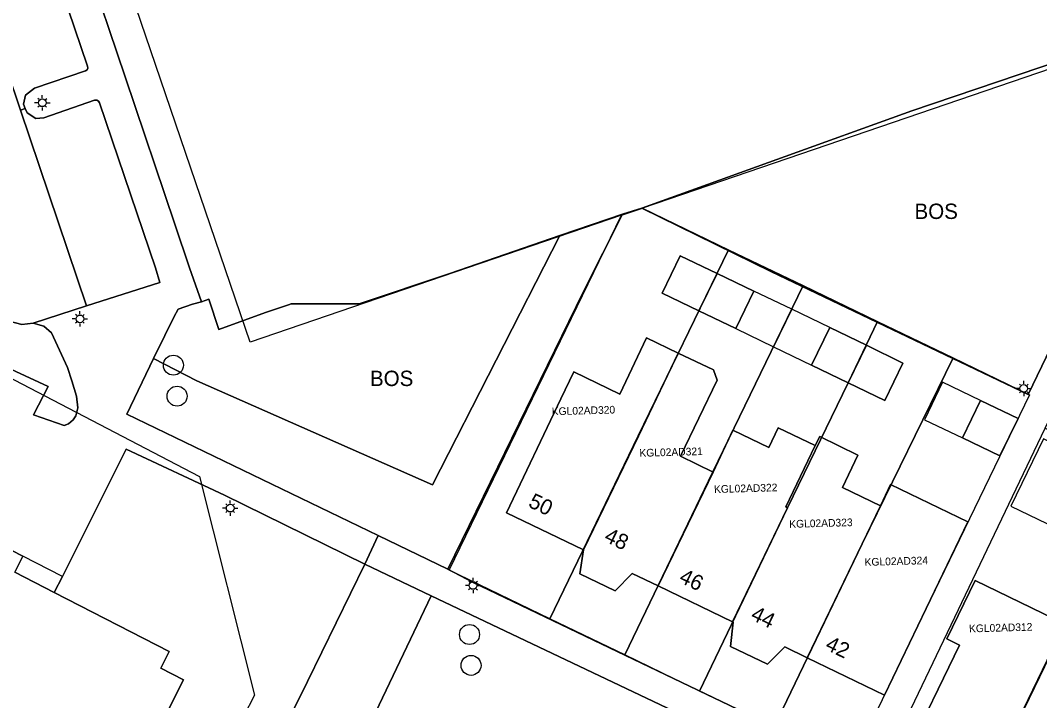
# Model space of a CAD drawing. Extents: x 124901 to 125496, y 515369 to 515789.
# Drawn here: x 125170.8 to 125237.2, y 515515.4 to 515559.7 of the extents above; entities that cross this region are included whole.
import ezdxf

# ---------------------------------------------------------------- set-up
doc = ezdxf.new("R2010")
doc.units = 0
for name, color, linetype in [('Gebouw', 7, 'Continuous'), ('Lichtmast', 7, 'Continuous'), ('Luifel', 7, 'Continuous'), ('Onbegroeid terrein', 7, 'Continuous'), ('Parkeren', 7, 'Continuous'), ('Perceelnummers', 7, 'Continuous'), ('Perceelsgrenzen', 7, 'Continuous'), ('Putten', 7, 'Continuous'), ('Scheiding', 7, 'Continuous'), ('Teksten', 7, 'Continuous'), ('Vegetatie', 7, 'Continuous'), ('Voetpad', 7, 'Continuous'), ('Wegen lokale weg', 7, 'Continuous')]:
    doc.layers.add(name, color=color, linetype=linetype)

msp = doc.modelspace()

# ---------------------------------------------------------------- linework, layer by layer
at = {"layer": 'Gebouw'}
for points in [[(125212.59, 515541.94), (125214.985, 515540.785), (125216.16, 515543.23), (125213.76, 515544.38)], [(125216.16, 515543.23), (125214.985, 515540.785), (125217.38, 515539.63), (125218.56, 515542.08)], [(125222.31, 515537.25), (125224.695, 515536.1), (125225.88, 515538.55), (125223.5, 515539.71)], [(125202.45, 515527.64), (125207.471, 515525.215), (125211.048, 515532.627), (125213.637, 515538.04), (125211.581, 515539.031), (125209.83, 515535.369), (125206.838, 515536.811), (125206, 515535.06)], [(125225.88, 515538.55), (125224.695, 515536.1), (125227.08, 515534.95), (125228.26, 515537.39)], [(125213.773, 515531.315), (125216.159, 515536.27), (125215.925, 515536.938), (125213.637, 515538.04), (125211.048, 515532.627), (125207.471, 515525.215), (125207.232, 515523.665), (125209.522, 515522.56), (125210.647, 515523.685), (125212.32, 515522.88), (125215.899, 515530.291)], [(125232.13, 515532.51), (125234.57, 515531.34), (125235.75, 515533.78), (125233.31, 515534.96)], [(125212.32, 515522.88), (125217.172, 515520.539), (125220.75, 515527.96), (125220.629, 515528.018), (125222.555, 515532.01), (125220.139, 515533.171), (125219.526, 515531.89), (125217.199, 515533.008), (125215.899, 515530.291)], [(125217.215, 515520.516), (125217.032, 515518.939), (125219.445, 515517.774), (125220.565, 515518.899), (125222.021, 515518.199), (125226.797, 515528.098), (125224.327, 515529.289), (125225.329, 515531.385), (125222.842, 515532.606), (125222.555, 515532.01), (125220.629, 515528.018), (125220.75, 515527.96), (125217.172, 515520.539)], [(125222.021, 515518.199), (125227.05, 515515.77), (125232.484, 515527.048), (125227.459, 515529.47), (125226.797, 515528.098)], [(125231.937, 515519.018), (125228.44, 515511.8), (125233.472, 515509.364), (125238.814, 515520.386), (125232.953, 515523.225), (125231.109, 515519.419)], [(125238.326, 515507.017), (125241.916, 515514.427), (125243.658, 515518.044), (125241.044, 515519.306), (125238.814, 515520.386), (125233.472, 515509.364)]]:
    msp.add_lwpolyline(points, close=True, dxfattribs=at)
msp.add_lwpolyline([(125162.176, 515486.941), (125173.17, 515508.4), (125176.381, 515506.752), (125177.514, 515508.997), (125181.434, 515516.765), (125179.959, 515517.523), (125180.514, 515518.604), (125173.025, 515522.448), (125170.45, 515523.77), (125170.988, 515524.819), (125157.565, 515531.708)], dxfattribs=at)
at = {"layer": 'Lichtmast'}
for p, q in [((125172.25, 515554.637), (125172.25, 515554.837)), ((125171.95, 515554.338), (125171.75, 515554.337)), ((125172.038, 515554.125), (125171.966, 515554.054)), ((125172.038, 515554.549), (125171.968, 515554.62)), ((125172.25, 515554.037), (125172.25, 515553.837)), ((125172.462, 515554.549), (125172.533, 515554.621)), ((125172.462, 515554.125), (125172.532, 515554.054)), ((125172.55, 515554.337), (125172.75, 515554.337)), ((125174.697, 515540.566), (125174.697, 515540.766)), ((125174.397, 515540.267), (125174.197, 515540.266)), ((125174.485, 515540.478), (125174.415, 515540.549)), ((125174.909, 515540.478), (125174.98, 515540.55)), ((125174.997, 515540.266), (125175.197, 515540.266)), ((125174.485, 515540.054), (125174.413, 515539.983)), ((125174.697, 515539.966), (125174.697, 515539.766)), ((125174.909, 515540.054), (125174.979, 515539.983)), ((125236.123, 515536.032), (125236.123, 515536.232)), ((125235.823, 515535.733), (125235.623, 515535.732)), ((125235.911, 515535.52), (125235.839, 515535.449)), ((125235.911, 515535.944), (125235.841, 515536.015)), ((125236.335, 515535.944), (125236.406, 515536.016)), ((125236.335, 515535.52), (125236.405, 515535.449)), ((125236.423, 515535.732), (125236.623, 515535.732)), ((125236.123, 515535.432), (125236.123, 515535.232)), ((125184.265, 515528.152), (125184.195, 515528.223)), ((125184.477, 515528.24), (125184.477, 515528.44)), ((125184.689, 515528.152), (125184.76, 515528.224)), ((125184.177, 515527.941), (125183.977, 515527.94)), ((125184.265, 515527.728), (125184.193, 515527.657)), ((125184.477, 515527.64), (125184.477, 515527.44)), ((125184.689, 515527.728), (125184.759, 515527.657)), ((125184.777, 515527.94), (125184.977, 515527.94)), ((125199.98, 515522.903), (125199.78, 515522.902)), ((125200.068, 515523.114), (125199.998, 515523.185)), ((125200.28, 515523.202), (125200.28, 515523.402)), ((125200.492, 515523.114), (125200.563, 515523.186)), ((125200.58, 515522.902), (125200.78, 515522.902)), ((125200.068, 515522.69), (125199.996, 515522.619)), ((125200.28, 515522.602), (125200.28, 515522.402)), ((125200.492, 515522.69), (125200.562, 515522.619))]:
    msp.add_line(p, q, dxfattribs=at)
for centre in [(125172.25, 515554.337), (125174.697, 515540.266), (125236.123, 515535.732), (125184.477, 515527.94), (125200.28, 515522.902)]:
    msp.add_circle(centre, 0.25, dxfattribs=at)
at = {"layer": 'Luifel'}
for points in [[(125221.03, 515540.895), (125218.56, 515542.08), (125217.38, 515539.63), (125219.843, 515538.441)], [(125222.31, 515537.25), (125223.5, 515539.71), (125221.03, 515540.895), (125219.843, 515538.441)], [(125233.31, 515534.96), (125230.84, 515536.145), (125229.66, 515533.695), (125232.13, 515532.51)], [(125241.133, 515525.256), (125242.065, 515527.182), (125239.68, 515528.34), (125240.86, 515530.79), (125237.4, 515532.452), (125235.286, 515528.061)], [(125173.564, 515523.497), (125170.988, 515524.819), (125170.45, 515523.77), (125173.025, 515522.448)]]:
    msp.add_lwpolyline(points, close=True, dxfattribs=at)
at = {"layer": 'Onbegroeid terrein'}
for points in [[(125172.485, 515571.333), (125177.633, 515556.026), (125180.878, 515546.433), (125181.828, 515543.598), (125182.601, 515541.383), (125183.083, 515541.545), (125183.744, 515539.581), (125186.768, 515540.688), (125188.276, 515541.173), (125188.453, 515541.235), (125192.866, 515541.235), (125198.77, 515543.221), (125205.934, 515545.686), (125210.005, 515547.087), (125211.259, 515547.465), (125228.842, 515553.805), (125244.154, 515559), (125246.191, 515559.68), (125261.587, 515564.823)], [(125247.027, 515557.361), (125236.401, 515535.335), (125219.656, 515543.346), (125211.259, 515547.465), (125210.005, 515547.087), (125207.45, 515541.996), (125198.645, 515523.962), (125200.248, 515523.113), (125224.834, 515511.326), (125226.704, 515510.423), (125226.526, 515510.054), (125247.215, 515500)], [(125238.326, 515507.017), (125233.472, 515509.364), (125228.44, 515511.8), (125231.937, 515519.018), (125231.109, 515519.419), (125232.953, 515523.225), (125238.814, 515520.386)]]:
    msp.add_lwpolyline(points, dxfattribs=at)
for points in [[(125214.985, 515540.785), (125212.59, 515541.94), (125213.76, 515544.38), (125216.16, 515543.23), (125218.56, 515542.08), (125217.38, 515539.63)], [(125224.695, 515536.1), (125222.31, 515537.25), (125223.5, 515539.71), (125225.88, 515538.55), (125228.26, 515537.39), (125227.08, 515534.95)], [(125217.032, 515518.939), (125217.215, 515520.516), (125217.172, 515520.539), (125212.32, 515522.88), (125210.647, 515523.685), (125209.522, 515522.56), (125207.232, 515523.665), (125207.471, 515525.215), (125202.45, 515527.64), (125206, 515535.06), (125206.838, 515536.811), (125209.83, 515535.369), (125211.581, 515539.031), (125213.637, 515538.04), (125215.925, 515536.938), (125216.159, 515536.27), (125213.773, 515531.315), (125215.899, 515530.291), (125217.199, 515533.008), (125219.526, 515531.89), (125220.139, 515533.171), (125222.555, 515532.01), (125222.842, 515532.606), (125225.329, 515531.385), (125224.327, 515529.289), (125226.797, 515528.098), (125227.459, 515529.47), (125232.484, 515527.048), (125227.05, 515515.77), (125222.021, 515518.199), (125220.565, 515518.899), (125219.445, 515517.774)], [(125234.57, 515531.34), (125232.13, 515532.51), (125233.31, 515534.96), (125235.75, 515533.78)]]:
    msp.add_lwpolyline(points, close=True, dxfattribs=at)
at = {"layer": 'Parkeren'}
for points in [[(125165.418, 515569.894), (125165.569, 515569.445), (125170.824, 515553.85), (125171.141, 515553.957), (125171.029, 515554.241), (125171.163, 515554.836), (125171.745, 515555.291), (125175.062, 515556.41), (125175.176, 515556.486), (125175.211, 515556.596), (125175.18, 515556.723), (125170.586, 515570.313), (125170.501, 515570.445), (125170.395, 515570.495), (125170.257, 515570.483), (125166.661, 515569.269), (125166.195, 515569.175), (125165.654, 515569.436)], [(125171.141, 515553.957), (125170.824, 515553.85), (125175.119, 515541.105), (125179.907, 515542.641), (125179.615, 515543.579), (125175.979, 515554.343), (125175.916, 515554.45), (125175.807, 515554.509), (125175.65, 515554.501), (125172.358, 515553.355), (125171.82, 515553.311), (125171.253, 515553.673)], [(125193.236, 515524.301), (125189.515, 515516.653), (125184.043, 515505.647), (125188.538, 515503.301), (125197.567, 515522.236)]]:
    msp.add_lwpolyline(points, close=True, dxfattribs=at)
at = {"layer": 'Perceelsgrenzen'}
for points in [[(125173.87, 515567.55), (125166.47, 515589.3), (125198.09, 515599.99), (125199.69, 515595.26), (125243.78, 515610.19), (125254.8, 515577.89), (125258.12, 515579.03), (125262.79, 515565.1), (125211.3, 515547.48), (125216.91, 515544.77), (125221.76, 515542.43), (125226.61, 515540.09), (125231.53, 515537.72), (125236.49, 515535.32), (125230.63, 515523.2), (125224.88, 515511.27), (125219.87, 515513.69), (125215.02, 515516.03), (125210.15, 515518.38), (125205.29, 515520.72), (125198.73, 515523.89), (125209.95, 515547.02), (125185.77, 515538.74), (125175.76, 515568.19)], [(125211.3, 515547.48), (125209.95, 515547.02), (125185.77, 515538.74), (125175.76, 515568.19), (125173.87, 515567.55), (125166.47, 515589.3), (125198.09, 515599.99), (125199.69, 515595.26), (125243.78, 515610.19), (125254.8, 515577.89), (125258.12, 515579.03), (125262.79, 515565.1)], [(125160.233, 515476.176), (125097.068, 515508.659), (125097.847, 515510.446), (125109.338, 515532.513), (125123.013, 515559.046), (125125.056, 515562.995), (125159.741, 515545.245), (125158.376, 515542.562), (125182.469, 515530.005), (125186.05, 515515.764), (125185.338, 515514.373), (125180.365, 515504.659), (125162.009, 515468.834), (125161.231, 515472.504)], [(125205.29, 515520.72), (125198.73, 515523.89), (125209.95, 515547.02), (125211.3, 515547.48), (125216.91, 515544.77), (125211.02, 515532.64)], [(125210.15, 515518.38), (125205.29, 515520.72), (125211.02, 515532.64), (125216.91, 515544.77), (125221.76, 515542.43), (125215.88, 515530.3)], [(125215.02, 515516.03), (125210.15, 515518.38), (125215.88, 515530.3), (125221.76, 515542.43), (125226.61, 515540.09), (125224.69, 515536.1), (125220.75, 515527.96)], [(125219.87, 515513.69), (125215.02, 515516.03), (125220.75, 515527.96), (125224.69, 515536.1), (125226.61, 515540.09), (125231.53, 515537.72), (125225.61, 515525.62)], [(125219.87, 515513.69), (125225.61, 515525.62), (125231.53, 515537.72), (125236.49, 515535.32), (125230.63, 515523.2), (125224.88, 515511.27)], [(125237.52, 515533.15), (125242.565, 515530.708), (125243.49, 515530.26), (125243.25, 515529.63), (125232.37, 515507.12), (125226.46, 515509.99)], [(125232.37, 515507.12), (125243.25, 515529.63), (125243.49, 515530.26), (125247.416, 515528.368), (125248.43, 515527.88), (125237.23, 515504.77)]]:
    msp.add_lwpolyline(points, close=True, dxfattribs=at)
for points in [[(125278.649, 515512.498), (125272.366, 515499.706), (125267.692, 515490.029), (125266.53, 515490.59), (125261.52, 515493.01), (125256.65, 515495.36), (125251.79, 515497.71), (125246.95, 515500.06), (125242.09, 515502.42), (125237.23, 515504.77), (125232.37, 515507.12), (125226.46, 515509.99), (125237.52, 515533.15), (125242.94, 515544.4), (125246.6, 515551.84), (125248.75, 515556.35), (125253.786, 515553.911), (125258.633, 515551.563), (125263.524, 515549.194), (125268.55, 515546.76), (125266.39, 515542.3), (125286.76, 515532.53)], [(125158.376, 515542.562), (125182.469, 515530.005), (125186.05, 515515.764), (125185.338, 515514.373), (125198.71, 515507.82), (125220.22, 515497.28), (125223.31, 515495.88), (125229.63, 515492.89), (125237.08, 515489.26), (125241.58, 515487.1), (125239.138, 515482.006), (125236.815, 515477.16), (125234.475, 515472.279), (125232.147, 515467.423), (125229.862, 515462.656), (125229.845, 515462.62), (125227.511, 515457.751)]]:
    msp.add_lwpolyline(points, dxfattribs=at)
at = {"layer": 'Putten'}
for centre in [(125180.78, 515537.25), (125181.02, 515535.23), (125200.05, 515519.71), (125200.15, 515517.7)]:
    msp.add_circle(centre, 0.65, dxfattribs=at)
at = {"layer": 'Scheiding'}
for points in [[(125205.934, 515545.686), (125210.005, 515547.087)], [(125192.866, 515541.235), (125198.77, 515543.221), (125205.934, 515545.686)], [(125183.744, 515539.581), (125183.083, 515541.545)], [(125188.453, 515541.235), (125188.276, 515541.173), (125186.768, 515540.688), (125183.744, 515539.581)], [(125188.453, 515541.235), (125192.866, 515541.235)]]:
    msp.add_lwpolyline(points, dxfattribs=at)
at = {"layer": 'Vegetatie'}
for points in [[(125211.259, 515547.465), (125219.656, 515543.346), (125236.401, 515535.335), (125247.027, 515557.361), (125249.108, 515558.275), (125246.191, 515559.68), (125244.154, 515559), (125228.842, 515553.805)], [(125185.989, 515534.598), (125182.31, 515536.224), (125179.494, 515537.683), (125177.742, 515534.058), (125194.117, 515526.149), (125198.645, 515523.962), (125207.45, 515541.996), (125210.005, 515547.087), (125205.934, 515545.686), (125197.64, 515529.45)], [(125173.952, 515533.422), (125174.264, 515533.683), (125174.432, 515533.957), (125174.556, 515534.476), (125174.481, 515535.225), (125174.175, 515536.229), (125173.878, 515537.098), (125172.845, 515539.356), (125172.358, 515539.781), (125171.651, 515539.993), (125170.917, 515539.893), (125170.083, 515540.117), (125169.224, 515540.535), (125168.333, 515540.987), (125159.737, 515545.399), (125158.166, 515542.56), (125172.622, 515535.867), (125171.677, 515534.026), (125173.664, 515533.314)], [(125205.934, 515545.686), (125198.77, 515543.221), (125192.866, 515541.235), (125188.453, 515541.235), (125188.276, 515541.173), (125186.768, 515540.688), (125183.744, 515539.581), (125183.083, 515541.545), (125182.601, 515541.383), (125182.017, 515541.215), (125181.095, 515540.887), (125180.806, 515540.381), (125180.224, 515539.193), (125179.494, 515537.683), (125182.31, 515536.224), (125185.989, 515534.598), (125197.64, 515529.45)], [(125193.236, 515524.301), (125184.102, 515528.795), (125177.711, 515531.778), (125173.564, 515523.497), (125173.025, 515522.448), (125180.514, 515518.604), (125179.959, 515517.523), (125181.434, 515516.765), (125177.514, 515508.997), (125184.043, 515505.647), (125189.515, 515516.653)]]:
    msp.add_lwpolyline(points, close=True, dxfattribs=at)
at = {"layer": 'Voetpad'}
for points in [[(125157.565, 515531.708), (125170.988, 515524.819), (125170.45, 515523.77), (125173.025, 515522.448), (125173.564, 515523.497), (125177.711, 515531.778), (125184.102, 515528.795), (125193.236, 515524.301), (125194.117, 515526.149), (125177.742, 515534.058), (125179.494, 515537.683), (125180.224, 515539.193), (125180.806, 515540.381), (125181.095, 515540.887), (125182.017, 515541.215), (125182.601, 515541.383), (125181.828, 515543.598), (125180.878, 515546.433), (125177.633, 515556.026), (125172.485, 515571.333)], [(125170.586, 515570.313), (125175.18, 515556.723), (125175.211, 515556.596), (125175.176, 515556.486), (125175.062, 515556.41), (125171.745, 515555.291), (125171.163, 515554.836), (125171.029, 515554.241), (125171.141, 515553.957), (125171.253, 515553.673), (125171.82, 515553.311), (125172.358, 515553.355), (125175.65, 515554.501), (125175.807, 515554.509), (125175.916, 515554.45), (125175.979, 515554.343), (125179.615, 515543.579), (125179.907, 515542.641), (125175.119, 515541.105), (125171.651, 515539.993), (125172.358, 515539.781), (125172.845, 515539.356), (125173.878, 515537.098), (125174.175, 515536.229), (125174.481, 515535.225), (125174.556, 515534.476), (125174.432, 515533.957), (125174.264, 515533.683), (125173.952, 515533.422), (125173.664, 515533.314), (125171.677, 515534.026), (125172.622, 515535.867), (125158.166, 515542.56)], [(125247.215, 515500), (125226.526, 515510.054), (125226.704, 515510.423), (125224.834, 515511.326), (125200.248, 515523.113), (125198.645, 515523.962), (125194.117, 515526.149), (125193.236, 515524.301), (125197.567, 515522.236), (125215.942, 515513.474), (125242.758, 515500.446)]]:
    msp.add_lwpolyline(points, dxfattribs=at)
at = {"layer": 'Wegen lokale weg'}
msp.add_lwpolyline([(125141.119, 515554.951), (125148.859, 515550.982), (125159.737, 515545.399), (125168.333, 515540.987), (125169.224, 515540.535), (125170.083, 515540.117), (125170.917, 515539.893), (125171.651, 515539.993), (125175.119, 515541.105), (125170.824, 515553.85), (125165.569, 515569.445), (125160.481, 515567.724), (125160.484, 515567.706), (125163.838, 515557.381), (125164.05, 515557.235), (125164.236, 515556.852), (125164.202, 515555.668), (125163.68, 515554.144), (125162.679, 515552.804), (125161.257, 515551.848), (125159.599, 515551.415), (125158.143, 515551.509), (125156.9, 515551.931), (125143.233, 515559.023)], close=True, dxfattribs=at)
msp.add_lwpolyline([(125242.758, 515500.446), (125215.942, 515513.474), (125197.567, 515522.236), (125188.538, 515503.301), (125187.512, 515501.15), (125186.964, 515500), (125178.401, 515482.041), (125177.012, 515479.146), (125175.957, 515476.948), (125170.117, 515464.778), (125174.524, 515462.559), (125174.09, 515461.571), (125168.778, 515450.627)], dxfattribs=at)

# ---------------------------------------------------------------- texts
at = {"layer": 'Perceelnummers'}
for s, rotation, p in [('KGL02AD320', 1.63226, (125205.411, 515533.987)), ('KGL02AD321', 1.63232, (125211.116, 515531.281)), ('KGL02AD322', 1.63238, (125215.971, 515528.923)), ('KGL02AD323', 1.63244, (125220.866, 515526.653)), ('KGL02AD324', 1.6325, (125225.771, 515524.176)), ('KGL02AD312', 1.63258, (125232.566, 515519.846))]:
    msp.add_text(s, height=0.5, rotation=rotation, dxfattribs=at).set_placement(p)
at = {"layer": 'Teksten'}
for p in [(125229.012, 515546.771), (125193.572, 515535.891)]:
    msp.add_text('BOS', height=1, dxfattribs=at).set_placement(p)
for s, p in [('50', (125203.814, 515528.058)), ('48', (125208.751, 515525.816)), ('46', (125213.621, 515523.155)), ('44', (125218.283, 515520.72)), ('42', (125223.138, 515518.768))]:
    msp.add_text(s, height=1, rotation=334.2, dxfattribs=at).set_placement(p)

doc.saveas('drawing.dxf')
